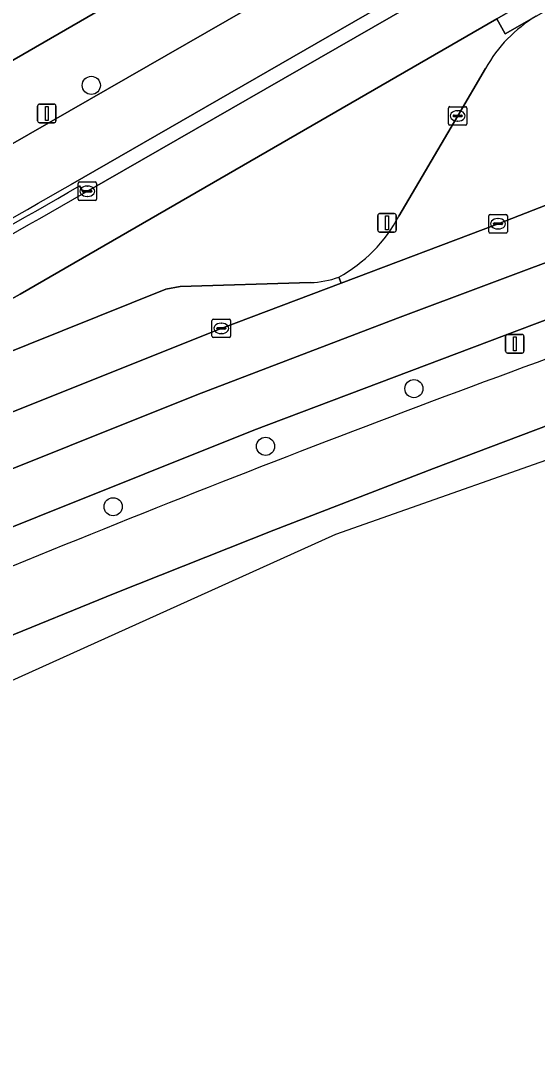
# Model space of a CAD drawing. Extents: x 158352 to 159489, y 383828 to 384603.
# Drawn here: x 159136.7 to 159164.5, y 383918.6 to 383975.2 of the extents above; entities that cross this region are included whole.
import ezdxf

# ---------------------------------------------------------------- set-up
doc = ezdxf.new("R2010")
doc.units = 0
for name, color, linetype in [('IMGEO_Berm_groen', 7, 'Continuous'), ('IMGEO_Berm_open', 7, 'Continuous'), ('IMGEO_Boom', 7, 'Continuous'), ('IMGEO_Erf', 7, 'Continuous'), ('IMGEO_Fietspad_gesloten', 7, 'Continuous'), ('IMGEO_Groenvoorziening', 7, 'Continuous'), ('IMGEO_Haag', 7, 'Continuous'), ('IMGEO_Kolk', 7, 'Continuous'), ('IMGEO_Lichtmast', 7, 'Continuous'), ('IMGEO_OVBaan_gesloten', 7, 'Continuous'), ('IMGEO_Rijbaan_lokaal_open', 7, 'Continuous'), ('IMGEO_Rijbaan_regionaal_gesloten', 7, 'Continuous'), ('IMGEO_Verkeersbordpaal', 7, 'Continuous'), ('IMGEO_Verkeerseiland_groen', 7, 'Continuous'), ('IMGEO_Voetpad_open', 7, 'Continuous')]:
    doc.layers.add(name, color=color, linetype=linetype)

msp = doc.modelspace()

# ---------------------------------------------------------------- linework, layer by layer
at = {"layer": 'IMGEO_Berm_groen'}
msp.add_lwpolyline([(159166.145, 383959.473), (159149.249, 383953.078), (159120.013, 383941.381)], dxfattribs=at)
msp.add_arc((159429.971, 383231.627), 772.169, 109.544197, 113.147453, dxfattribs=at)
at = {"layer": 'IMGEO_Berm_open'}
msp.add_lwpolyline([(159139.848, 383966.258), (159140.072, 383965.861), (159140.266, 383965.967), (159157.62, 383975.933), (159165.477, 383980.512), (159179.1, 383988.347), (159178.894, 383988.738), (159183.447, 383991.366), (159183.676, 383990.966), (159184.008, 383991.168), (159183.59, 383991.819), (159163.947, 383980.489), (159139.352, 383966.321)], dxfattribs=at)
for centre, radius, start, end in [((158828.004, 384503.922), 621.251, 298.105089, 300.077001), ((158790.358, 384571.751), 699.118, 298.208214, 299.993478)]:
    msp.add_arc(centre, radius, start, end, dxfattribs=at)
at = {"layer": 'IMGEO_Boom'}
for centre in [(159140.479, 383971.678), (159157.874, 383955.324), (159149.874, 383952.211), (159141.658, 383948.953)]:
    msp.add_circle(centre, 0.489, dxfattribs=at)
at = {"layer": 'IMGEO_Erf'}
msp.add_lwpolyline([(159135.972, 383972.875), (159176.746, 383996.469), (159179.358, 383997.97), (159182.88, 384000), (159210.64, 384016.031), (159210.155, 384016.874), (159180.797, 384000), (159178.382, 383998.612), (159177.583, 384000), (159172.356, 384009.08), (159176.703, 384011.583), (159197.634, 384023.633), (159196.913, 384024.885), (159199.089, 384031.944), (159200.516, 384032.566), (159191.751, 384052.673)], dxfattribs=at)
at = {"layer": 'IMGEO_Fietspad_gesloten'}
for points in [[(159232.422, 384023.947), (159225.161, 384019.764), (159225.123, 384019.729), (159220.712, 384017.193), (159220.633, 384017.168), (159217.562, 384015.392), (159192.33, 384000.799), (159190.948, 384000), (159189.1, 383998.931), (159184.995, 383996.557), (159182.187, 383994.944), (159178.438, 383992.79), (159157.291, 383980.642), (159135.007, 383967.844), (159123.918, 383961.655)], [(159139.352, 383966.321), (159163.947, 383980.489), (159183.59, 383991.819), (159197.824, 384000), (159217.608, 384011.37), (159219.861, 384012.651), (159220.27, 384012.844)]]:
    msp.add_lwpolyline(points, dxfattribs=at)
msp.add_arc((158828.004, 384503.922), 621.251, 298.105089, 300.077001, dxfattribs=at)
at = {"layer": 'IMGEO_Groenvoorziening'}
msp.add_lwpolyline([(159174.791, 383981.305), (159183.788, 383986.558), (159183.324, 383987.357), (159172.065, 383980.896), (159162.338, 383975.274), (159162.787, 383974.459), (159164.461, 383975.412), (159170.733, 383978.963)], close=True, dxfattribs=at)
at = {"layer": 'IMGEO_Haag'}
msp.add_lwpolyline([(159162.338, 383975.274), (159162.787, 383974.459), (159164.461, 383975.412), (159170.733, 383978.963), (159174.791, 383981.305), (159183.788, 383986.558), (159183.324, 383987.357), (159172.065, 383980.896)], close=True, dxfattribs=at)
at = {"layer": 'IMGEO_Kolk'}
for p, q in [((159159.81, 383970.53), (159160.662, 383970.53)), ((159159.735, 383969.604), (159159.735, 383970.456)), ((159159.994, 383970.024), (159159.994, 383970.036)), ((159160.432, 383969.987), (159160.034, 383969.987)), ((159160.037, 383970.073), (159160.435, 383970.073)), ((159160.223, 383970.31), (159160.248, 383970.31)), ((159160.478, 383970.036), (159160.478, 383970.024)), ((159160.736, 383970.456), (159160.736, 383969.604)), ((159160.662, 383969.53), (159159.81, 383969.53)), ((159160.246, 383969.75), (159160.221, 383969.75)), ((159139.765, 383965.542), (159139.765, 383966.394)), ((159139.84, 383966.468), (159140.692, 383966.468)), ((159140.067, 383966.011), (159140.465, 383966.011)), ((159140.253, 383966.248), (159140.278, 383966.248)), ((159140.766, 383966.394), (159140.766, 383965.542)), ((159140.692, 383965.468), (159139.84, 383965.468)), ((159140.024, 383965.962), (159140.024, 383965.974)), ((159140.462, 383965.925), (159140.064, 383965.925)), ((159140.276, 383965.688), (159140.251, 383965.688)), ((159140.508, 383965.974), (159140.508, 383965.962)), ((159161.912, 383963.788), (159161.912, 383964.64)), ((159161.987, 383964.714), (159162.839, 383964.714)), ((159162.4, 383964.494), (159162.425, 383964.494)), ((159162.913, 383964.64), (159162.913, 383963.788)), ((159162.171, 383964.208), (159162.171, 383964.22)), ((159162.609, 383964.171), (159162.211, 383964.171)), ((159162.214, 383964.257), (159162.612, 383964.257)), ((159162.423, 383963.934), (159162.398, 383963.934)), ((159162.655, 383964.22), (159162.655, 383964.208)), ((159162.839, 383963.714), (159161.987, 383963.714)), ((159146.987, 383958.147), (159146.987, 383958.999)), ((159147.062, 383959.073), (159147.914, 383959.073)), ((159147.475, 383958.853), (159147.5, 383958.853)), ((159147.988, 383958.999), (159147.988, 383958.147)), ((159147.914, 383958.073), (159147.062, 383958.073)), ((159147.246, 383958.567), (159147.246, 383958.579)), ((159147.684, 383958.53), (159147.286, 383958.53)), ((159147.289, 383958.616), (159147.687, 383958.616)), ((159147.498, 383958.293), (159147.473, 383958.293)), ((159147.73, 383958.579), (159147.73, 383958.567))]:
    msp.add_line(p, q, dxfattribs=at)
for points in [[(159159.81, 383970.53), (159160.662, 383970.53)], [(159159.735, 383969.604), (159159.735, 383970.456)], [(159160.736, 383970.456), (159160.736, 383969.604)], [(159160.662, 383969.53), (159159.81, 383969.53)], [(159139.765, 383965.542), (159139.765, 383966.394)], [(159139.84, 383966.468), (159140.692, 383966.468)], [(159140.766, 383966.394), (159140.766, 383965.542)], [(159140.692, 383965.468), (159139.84, 383965.468)], [(159161.912, 383963.788), (159161.912, 383964.64)], [(159161.987, 383964.714), (159162.839, 383964.714)], [(159162.913, 383964.64), (159162.913, 383963.788)], [(159162.839, 383963.714), (159161.987, 383963.714)], [(159146.987, 383958.147), (159146.987, 383958.999)], [(159147.062, 383959.073), (159147.914, 383959.073)], [(159147.988, 383958.999), (159147.988, 383958.147)], [(159147.914, 383958.073), (159147.062, 383958.073)]]:
    msp.add_lwpolyline(points, dxfattribs=at)
for centre, radius, start, end in [((159159.812, 383970.454), 0.0765, 91.552, 178.448), ((159159.812, 383970.454), 0.0765, 91.552, 178.448), ((159160.66, 383970.454), 0.0765, 1.552, 88.448), ((159160.66, 383970.454), 0.0765, 1.552, 88.448), ((159160.034, 383970.033), 0.0403, 85.8775, 175.7526), ((159160.031, 383970.023), 0.0366, 178.938, 274.7102), ((159160.435, 383970.03), 0.043, 264.8664, 352.4533), ((159160.439, 383970.035), 0.0386, 1.7309, 96.639), ((159159.812, 383969.606), 0.0765, 181.552, 268.448), ((159159.812, 383969.606), 0.0765, 181.552, 268.448), ((159160.66, 383969.606), 0.0765, 271.552, 358.448), ((159160.66, 383969.606), 0.0765, 271.552, 358.448), ((159139.842, 383966.392), 0.0765, 91.552, 178.448), ((159139.842, 383966.392), 0.0765, 91.552, 178.448), ((159140.064, 383965.971), 0.0403, 85.8775, 175.7526), ((159140.469, 383965.973), 0.0386, 1.7309, 96.639), ((159140.69, 383966.392), 0.0765, 1.552, 88.448), ((159140.69, 383966.392), 0.0765, 1.552, 88.448), ((159139.842, 383965.544), 0.0765, 181.552, 268.448), ((159139.842, 383965.544), 0.0765, 181.552, 268.448), ((159140.061, 383965.961), 0.0366, 178.938, 274.7102), ((159140.465, 383965.968), 0.043, 264.8664, 352.4533), ((159140.69, 383965.544), 0.0765, 271.552, 358.448), ((159140.69, 383965.544), 0.0765, 271.552, 358.448), ((159161.989, 383964.638), 0.0765, 91.552, 178.448), ((159161.989, 383964.638), 0.0765, 91.552, 178.448), ((159162.837, 383964.638), 0.0765, 1.552, 88.448), ((159162.837, 383964.638), 0.0765, 1.552, 88.448), ((159161.989, 383963.79), 0.0765, 181.552, 268.448), ((159161.989, 383963.79), 0.0765, 181.552, 268.448), ((159162.211, 383964.217), 0.0403, 85.8775, 175.7526), ((159162.208, 383964.207), 0.0366, 178.938, 274.7102), ((159162.612, 383964.214), 0.043, 264.8664, 352.4533), ((159162.616, 383964.219), 0.0386, 1.7309, 96.639), ((159162.837, 383963.79), 0.0765, 271.552, 358.448), ((159162.837, 383963.79), 0.0765, 271.552, 358.448), ((159147.064, 383958.997), 0.0765, 91.552, 178.448), ((159147.064, 383958.997), 0.0765, 91.552, 178.448), ((159147.912, 383958.997), 0.0765, 1.552, 88.448), ((159147.912, 383958.997), 0.0765, 1.552, 88.448), ((159147.064, 383958.149), 0.0765, 181.552, 268.448), ((159147.064, 383958.149), 0.0765, 181.552, 268.448), ((159147.286, 383958.576), 0.0403, 85.8775, 175.7526), ((159147.283, 383958.566), 0.0366, 178.938, 274.7102), ((159147.687, 383958.573), 0.043, 264.8664, 352.4533), ((159147.691, 383958.578), 0.0386, 1.7309, 96.639), ((159147.912, 383958.149), 0.0765, 271.552, 358.448), ((159147.912, 383958.149), 0.0765, 271.552, 358.448)]:
    msp.add_arc(centre, radius, start, end, dxfattribs=at)
for centre, major_axis, ratio, start_param, end_param in [((159160.222, 383970.03), (-0.387, 0.002), 0.722429, 4.712389, 7.853982), ((159160.247, 383970.03), (-0.39, 0.002), 0.717154, 1.570796, 4.712389), ((159140.252, 383965.968), (-0.387, 0.002), 0.722429, 4.712389, 7.853982), ((159140.277, 383965.968), (-0.39, 0.002), 0.717154, 1.570796, 4.712389), ((159162.399, 383964.214), (-0.387, 0.002), 0.722429, 4.712389, 7.853982), ((159162.424, 383964.214), (-0.39, 0.002), 0.717154, 1.570796, 4.712389), ((159147.474, 383958.573), (-0.387, 0.002), 0.722429, 4.712389, 7.853982), ((159147.499, 383958.573), (-0.39, 0.002), 0.717154, 1.570796, 4.712389)]:
    msp.add_ellipse(centre, major_axis=major_axis, ratio=ratio, start_param=start_param, end_param=end_param, dxfattribs=at)
at = {"layer": 'IMGEO_Lichtmast'}
for p, q in [((159137.585, 383969.764), (159137.585, 383970.564)), ((159137.585, 383970.564), (159137.585, 383969.764)), ((159137.685, 383970.664), (159138.475, 383970.664)), ((159138.475, 383970.664), (159137.685, 383970.664)), ((159138.575, 383970.564), (159138.575, 383969.764)), ((159138.575, 383969.764), (159138.575, 383970.564)), ((159138.475, 383969.664), (159137.685, 383969.664)), ((159137.685, 383969.664), (159138.475, 383969.664)), ((159162.815, 383957.343), (159162.815, 383958.143)), ((159162.815, 383958.143), (159162.815, 383957.343)), ((159162.915, 383958.243), (159163.705, 383958.243)), ((159163.705, 383958.243), (159162.915, 383958.243)), ((159163.805, 383958.143), (159163.805, 383957.343)), ((159163.805, 383957.343), (159163.805, 383958.143)), ((159163.705, 383957.243), (159162.915, 383957.243)), ((159162.915, 383957.243), (159163.705, 383957.243))]:
    msp.add_line(p, q, dxfattribs=at)
for points in [[(159138.005, 383970.539), (159138.155, 383970.539), (159138.155, 383969.789), (159138.005, 383969.789), (159138.005, 383970.539)], [(159163.235, 383958.118), (159163.385, 383958.118), (159163.385, 383957.368), (159163.235, 383957.368), (159163.235, 383958.118)]]:
    msp.add_lwpolyline(points, dxfattribs=at)
for centre, start, end in [((159137.685, 383970.564), 90, 180), ((159137.685, 383970.564), 90, 180), ((159138.475, 383970.564), 0, 90), ((159138.475, 383970.564), 360, 90), ((159137.685, 383969.764), 180, 270), ((159137.685, 383969.764), 180, 270), ((159138.475, 383969.764), 270, 0), ((159138.475, 383969.764), 270, 0), ((159162.915, 383958.143), 90, 180), ((159162.915, 383958.143), 90, 180), ((159163.705, 383958.143), 0, 90), ((159163.705, 383958.143), 360, 90), ((159162.915, 383957.343), 180, 270), ((159162.915, 383957.343), 180, 270), ((159163.705, 383957.343), 270, 0), ((159163.705, 383957.343), 270, 0)]:
    msp.add_arc(centre, 0.1, start, end, dxfattribs=at)
at = {"layer": 'IMGEO_OVBaan_gesloten'}
for points in [[(159126.432, 383941.634), (159108.657, 383933.813), (159101.121, 383930.412), (159087.254, 383923.978), (159088.723, 383920.864), (159106.524, 383929.105), (159114.987, 383932.875), (159131.365, 383940.018), (159135.412, 383941.71), (159141.76, 383944.286), (159150.327, 383947.686), (159158.923, 383951.012), (159167.548, 383954.263), (159167.948, 383954.404), (159176.741, 383957.59), (159186.124, 383960.762), (159200.451, 383965.355), (159220.559, 383971.289), (159230.686, 383974.033)], [(159089.779, 383918.626), (159098.804, 383922.7), (159153.667, 383947.467), (159198.04, 383963.118), (159231.334, 383971.446), (159230.686, 383974.033), (159220.559, 383971.289), (159200.451, 383965.355), (159186.124, 383960.762), (159176.741, 383957.59), (159167.948, 383954.404), (159167.548, 383954.263), (159158.923, 383951.012), (159150.327, 383947.686), (159141.76, 383944.286), (159135.412, 383941.71), (159131.365, 383940.018), (159114.987, 383932.875), (159106.524, 383929.105), (159088.723, 383920.864), (159089.779, 383918.626)]]:
    msp.add_lwpolyline(points, dxfattribs=at)
msp.add_arc((159429.971, 383231.627), 772.169, 109.544197, 113.147453, dxfattribs=at)
at = {"layer": 'IMGEO_Rijbaan_lokaal_open'}
for points in [[(159162.338, 383975.274), (159172.065, 383980.896), (159183.324, 383987.357), (159185.153, 383988.391), (159185.445, 383988.595), (159184.008, 383991.168), (159183.676, 383990.966), (159179.1, 383988.347), (159165.477, 383980.512), (159157.62, 383975.933), (159140.266, 383965.967), (159140.072, 383965.861)], [(159081.592, 383935.798), (159082.891, 383933.086), (159102.458, 383942.327), (159116.471, 383949.452), (159125.435, 383954.227), (159136.64, 383960.422), (159162.338, 383975.274)], [(159161.737, 383972.597), (159160.237, 383970.029), (159157.066, 383964.625)], [(159153.824, 383961.333), (159153.947, 383961.013), (159162.413, 383964.212), (159165.044, 383965.227)], [(159125.218, 383952.808), (159118.496, 383947.165), (159117.879, 383946.744), (159122.508, 383948.581), (159134.734, 383953.486), (159147.488, 383958.572), (159153.947, 383961.013), (159153.824, 383961.333)], [(159152.292, 383961.043), (159145.271, 383960.832), (159144.507, 383960.688), (159125.964, 383953.244)]]:
    msp.add_lwpolyline(points, dxfattribs=at)
for centre, radius, start, end in [((159168.476, 383968.802), 7.734, 121.2715, 150.611), ((158715.809, 384704.513), 851.825, 298.404604, 299.871953), ((159149.892, 383968.448), 8.129, 298.9278, 331.9491), ((159152.106, 383966.217), 5.177, 272.0583, 289.3797)]:
    msp.add_arc(centre, radius, start, end, dxfattribs=at)
at = {"layer": 'IMGEO_Rijbaan_regionaal_gesloten'}
for points in [[(159201.753, 383977.525), (159197.902, 383976.19), (159194.999, 383975.26), (159181.375, 383970.853), (159173.957, 383968.297), (159165.044, 383965.227), (159162.413, 383964.212), (159153.947, 383961.013), (159147.488, 383958.572), (159134.734, 383953.486), (159122.508, 383948.581), (159117.879, 383946.744), (159117.025, 383946.362), (159111.88, 383944.314)], [(159083.379, 383932.066), (159084.637, 383929.44), (159092.077, 383932.858), (159096.157, 383934.635), (159103.717, 383937.859), (159111.311, 383941.012), (159118.775, 383944.025), (159146.161, 383954.982), (159156.981, 383959.13), (159166.881, 383962.821), (159177.597, 383966.534), (159185.178, 383969.076), (159192.782, 383971.541), (159196.822, 383972.81), (159202.97, 383974.661), (159205.85, 383975.797)], [(159205.85, 383975.797), (159202.97, 383974.661), (159196.822, 383972.81), (159192.782, 383971.541), (159185.178, 383969.076), (159177.597, 383966.534), (159166.881, 383962.821), (159156.981, 383959.13), (159146.161, 383954.982), (159118.775, 383944.025), (159111.311, 383941.012), (159103.717, 383937.859), (159096.157, 383934.635), (159092.077, 383932.858), (159084.637, 383929.44), (159085.894, 383926.817), (159093.279, 383930.202)], [(159120.013, 383941.381), (159149.249, 383953.078), (159166.145, 383959.473)]]:
    msp.add_lwpolyline(points, dxfattribs=at)
at = {"layer": 'IMGEO_Verkeersbordpaal'}
for p, q in [((159155.927, 383963.866), (159155.927, 383964.666)), ((159155.927, 383964.666), (159155.927, 383963.866)), ((159156.027, 383964.766), (159156.817, 383964.766)), ((159156.817, 383964.766), (159156.027, 383964.766)), ((159156.917, 383964.666), (159156.917, 383963.866)), ((159156.917, 383963.866), (159156.917, 383964.666)), ((159156.817, 383963.766), (159156.027, 383963.766)), ((159156.027, 383963.766), (159156.817, 383963.766))]:
    msp.add_line(p, q, dxfattribs=at)
msp.add_lwpolyline([(159156.347, 383964.641), (159156.497, 383964.641), (159156.497, 383963.891), (159156.347, 383963.891), (159156.347, 383964.641)], dxfattribs=at)
for centre, start, end in [((159156.027, 383964.666), 90, 180), ((159156.027, 383964.666), 90, 180), ((159156.817, 383964.666), 0, 90), ((159156.817, 383964.666), 360, 90), ((159156.027, 383963.866), 180, 270), ((159156.027, 383963.866), 180, 270), ((159156.817, 383963.866), 270, 0), ((159156.817, 383963.866), 270, 0)]:
    msp.add_arc(centre, 0.1, start, end, dxfattribs=at)
at = {"layer": 'IMGEO_Verkeerseiland_groen'}
for points in [[(159164.461, 383975.412), (159162.787, 383974.459), (159162.338, 383975.274), (159136.64, 383960.422), (159125.435, 383954.227), (159125.862, 383953.434), (159125.964, 383953.244), (159144.507, 383960.688), (159145.271, 383960.832), (159152.292, 383961.043)], [(159157.066, 383964.625), (159160.237, 383970.029), (159161.737, 383972.597)]]:
    msp.add_lwpolyline(points, dxfattribs=at)
for centre, radius, start, end in [((159168.476, 383968.802), 7.734, 121.2715, 150.611), ((159149.892, 383968.448), 8.129, 298.9278, 331.9491), ((159152.106, 383966.217), 5.177, 272.0583, 289.3797)]:
    msp.add_arc(centre, radius, start, end, dxfattribs=at)
at = {"layer": 'IMGEO_Voetpad_open'}
msp.add_lwpolyline([(159157.291, 383980.642), (159178.438, 383992.79), (159177.992, 383993.681), (159178.253, 383993.834), (159176.746, 383996.469), (159135.972, 383972.875), (159130.12, 383969.438), (159126.514, 383967.708), (159128.956, 383965.658), (159134.5, 383968.752), (159135.007, 383967.844)], close=True, dxfattribs=at)
msp.add_lwpolyline([(159140.072, 383965.861), (159139.848, 383966.258)], dxfattribs=at)
for centre, radius, start, end in [((158790.358, 384571.751), 699.118, 298.208214, 299.993478), ((158715.809, 384704.513), 851.825, 298.404604, 299.871953)]:
    msp.add_arc(centre, radius, start, end, dxfattribs=at)

doc.saveas('drawing.dxf')
